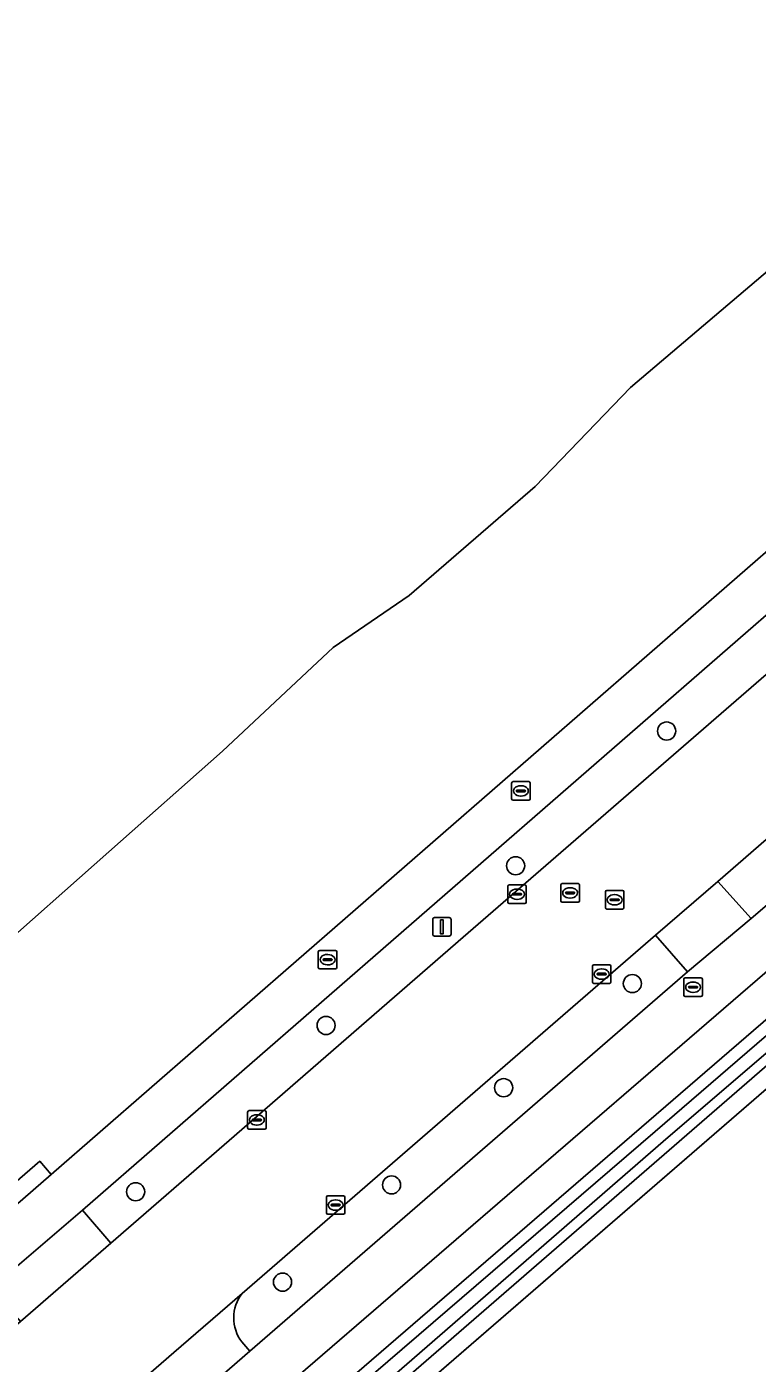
# Model space of a CAD drawing. Extents: x 156141 to 158132, y 385651 to 388333.
# Drawn here: x 156584.7 to 156624.1, y 386934.3 to 387006.5 of the extents above; entities that cross this region are included whole.
import ezdxf

# ---------------------------------------------------------------- set-up
doc = ezdxf.new("R2010")
doc.units = 0
for name, color, linetype in [('IMGEO_Berm_groen', 7, 'Continuous'), ('IMGEO_Boom', 7, 'Continuous'), ('IMGEO_Erf', 7, 'Continuous'), ('IMGEO_Fietspad_gesloten', 7, 'Continuous'), ('IMGEO_Groenvoorziening', 7, 'Continuous'), ('IMGEO_Hek', 7, 'Continuous'), ('IMGEO_Kolk', 7, 'Continuous'), ('IMGEO_Lichtmast', 7, 'Continuous'), ('IMGEO_Oever', 7, 'Continuous'), ('IMGEO_Rijbaan_lokaal_gesloten', 7, 'Continuous'), ('IMGEO_Rijbaan_lokaal_open', 7, 'Continuous'), ('IMGEO_Rioolput', 7, 'Continuous'), ('IMGEO_Voetpad_open', 7, 'Continuous'), ('IMGEO_Waterloop', 7, 'Continuous')]:
    doc.layers.add(name, color=color, linetype=linetype)

msp = doc.modelspace()

# ---------------------------------------------------------------- linework, layer by layer
at = {"layer": 'IMGEO_Berm_groen'}
msp.add_lwpolyline([(156629.928, 386976.06), (156628.833, 386977.276), (156631.285, 386979.367), (156630.724, 386979.99), (156587.706, 386942.532), (156589.23, 386940.745), (156595.617, 386946.291), (156608.255, 386957.284), (156624.346, 386971.227)], close=True, dxfattribs=at)
for points in [[(156642.265, 386974.156), (156641.457, 386974.997), (156636.506, 386970.618), (156635.321, 386971.863), (156621.999, 386960.286), (156623.796, 386958.282), (156639.934, 386972.079)], [(156620.362, 386955.41), (156618.647, 386957.381), (156596.332, 386938.042)], [(156596.307, 386935.417), (156596.736, 386934.912), (156620.362, 386955.41)]]:
    msp.add_lwpolyline(points, dxfattribs=at)
msp.add_arc((156598.011, 386936.713), 2.141, 141.64396, 217.26473, dxfattribs=at)
at = {"layer": 'IMGEO_Boom'}
for centre in [(156619.241, 386968.414), (156611.09, 386961.136), (156617.39, 386954.773), (156600.855, 386952.511), (156610.44, 386949.15), (156590.575, 386943.528), (156604.391, 386943.901), (156598.505, 386938.649)]:
    msp.add_circle(centre, 0.489, dxfattribs=at)
at = {"layer": 'IMGEO_Erf'}
msp.add_lwpolyline([(156673.084, 386991.685), (156655.481, 386975.893), (156652.028, 386972.795), (156652.016, 386972.784), (156651.128, 386972.023), (156601.597, 386929.14)], dxfattribs=at)
at = {"layer": 'IMGEO_Fietspad_gesloten'}
for points in [[(156633.634, 386985.932), (156586.015, 386944.463), (156581.136, 386940.239), (156575.112, 386935.021), (156576.815, 386933.146), (156582.78, 386938.315), (156587.706, 386942.532), (156630.724, 386979.99)], [(156639.934, 386972.079), (156623.796, 386958.282), (156620.362, 386955.41), (156596.736, 386934.912), (156594.395, 386932.881), (156592.108, 386930.903), (156584.717, 386924.449), (156586.522, 386922.453), (156593.871, 386928.888), (156596.178, 386930.849), (156598.436, 386932.799), (156641.725, 386970.178)]]:
    msp.add_lwpolyline(points, dxfattribs=at)
at = {"layer": 'IMGEO_Groenvoorziening'}
for points in [[(156642.164, 387007.779), (156637.947, 387003.428), (156635.247, 387000.982), (156628.039, 386995.664), (156625.4, 386993.867), (156617.286, 386986.974), (156612.136, 386981.615), (156605.346, 386975.738), (156601.235, 386972.918), (156595.267, 386967.331), (156589.128, 386961.896), (156582.611, 386956.127), (156573.932, 386948.917), (156566.855, 386943.032), (156562.908, 386939.438), (156560.207, 386939.439), (156554.538, 386945.809), (156548.555, 386953.619)], [(156582.611, 386956.127), (156589.128, 386961.896), (156595.267, 386967.331), (156601.235, 386972.918), (156605.346, 386975.738), (156612.136, 386981.615), (156617.286, 386986.974), (156625.4, 386993.867), (156628.039, 386995.664), (156635.247, 387000.982), (156637.947, 387003.428)], [(156548.555, 386953.619), (156542.644, 386960.844), (156536.4, 386968.352), (156533.608, 386972.166), (156526.591, 386980.435), (156524.337, 386983.087), (156484.391, 386948.01), (156486.162, 386946.33), (156489.804, 386942.873), (156517.635, 386961.628), (156527.955, 386965.366), (156532.292, 386960.323), (156561.896, 386926.176), (156528.865, 386897.414), (156530.069, 386896.004), (156575.112, 386935.021), (156581.136, 386940.239), (156580.507, 386940.959), (156585.398, 386945.175), (156586.015, 386944.463), (156633.634, 386985.932)], [(156641.725, 386970.178), (156598.436, 386932.799), (156601.597, 386929.14), (156651.128, 386972.023), (156652.016, 386972.784), (156651.787, 386972.974), (156650.427, 386973.872), (156647.625, 386975.723)]]:
    msp.add_lwpolyline(points, dxfattribs=at)
msp.add_lwpolyline([(156650.496, 386972.757), (156601.534, 386930.288), (156600.879, 386931.088), (156600.277, 386931.822), (156649.013, 386973.891), (156649.761, 386973.319)], close=True, dxfattribs=at)
at = {"layer": 'IMGEO_Hek'}
msp.add_lwpolyline([(156589.532, 386918.694), (156589.805, 386918.931), (156651.128, 386972.023), (156652.016, 386972.784)], dxfattribs=at)
at = {"layer": 'IMGEO_Kolk'}
for p, q in [((156610.663, 386959.175), (156610.663, 386960.027)), ((156610.738, 386960.101), (156611.59, 386960.101)), ((156611.151, 386959.881), (156611.176, 386959.881)), ((156611.664, 386960.027), (156611.664, 386959.175)), ((156610.922, 386959.595), (156610.922, 386959.607)), ((156611.36, 386959.558), (156610.962, 386959.558)), ((156610.965, 386959.644), (156611.363, 386959.644)), ((156611.174, 386959.321), (156611.149, 386959.321)), ((156611.406, 386959.607), (156611.406, 386959.595)), ((156611.59, 386959.101), (156610.738, 386959.101)), ((156615.236, 386954.858), (156615.236, 386955.71)), ((156615.311, 386955.784), (156616.163, 386955.784)), ((156615.724, 386955.564), (156615.749, 386955.564)), ((156616.237, 386955.71), (156616.237, 386954.858)), ((156615.495, 386955.278), (156615.495, 386955.29)), ((156615.933, 386955.241), (156615.535, 386955.241)), ((156615.538, 386955.327), (156615.936, 386955.327)), ((156615.747, 386955.004), (156615.722, 386955.004)), ((156615.979, 386955.29), (156615.979, 386955.278)), ((156616.163, 386954.784), (156615.311, 386954.784)), ((156596.618, 386946.985), (156596.618, 386947.837)), ((156596.693, 386947.911), (156597.545, 386947.911)), ((156597.106, 386947.691), (156597.131, 386947.691)), ((156597.619, 386947.837), (156597.619, 386946.985)), ((156597.545, 386946.911), (156596.693, 386946.911)), ((156596.877, 386947.405), (156596.877, 386947.417)), ((156597.315, 386947.368), (156596.917, 386947.368)), ((156596.92, 386947.454), (156597.318, 386947.454)), ((156597.129, 386947.131), (156597.104, 386947.131)), ((156597.361, 386947.417), (156597.361, 386947.405)), ((156600.945, 386943.313), (156601.797, 386943.313)), ((156600.87, 386942.387), (156600.87, 386943.239)), ((156601.129, 386942.807), (156601.129, 386942.819)), ((156601.567, 386942.77), (156601.169, 386942.77)), ((156601.172, 386942.856), (156601.57, 386942.856)), ((156601.381, 386942.533), (156601.356, 386942.533)), ((156601.358, 386943.093), (156601.383, 386943.093)), ((156601.613, 386942.819), (156601.613, 386942.807)), ((156601.871, 386943.239), (156601.871, 386942.387)), ((156601.797, 386942.313), (156600.945, 386942.313))]:
    msp.add_line(p, q, dxfattribs=at)
for points in [[(156610.663, 386959.175), (156610.663, 386960.027)], [(156610.738, 386960.101), (156611.59, 386960.101)], [(156611.664, 386960.027), (156611.664, 386959.175)], [(156611.59, 386959.101), (156610.738, 386959.101)], [(156615.236, 386954.858), (156615.236, 386955.71)], [(156615.311, 386955.784), (156616.163, 386955.784)], [(156616.237, 386955.71), (156616.237, 386954.858)], [(156616.163, 386954.784), (156615.311, 386954.784)], [(156596.618, 386946.985), (156596.618, 386947.837)], [(156596.693, 386947.911), (156597.545, 386947.911)], [(156597.619, 386947.837), (156597.619, 386946.985)], [(156597.545, 386946.911), (156596.693, 386946.911)], [(156600.945, 386943.313), (156601.797, 386943.313)], [(156600.87, 386942.387), (156600.87, 386943.239)], [(156601.871, 386943.239), (156601.871, 386942.387)], [(156601.797, 386942.313), (156600.945, 386942.313)]]:
    msp.add_lwpolyline(points, dxfattribs=at)
for centre, radius, start, end in [((156610.74, 386960.025), 0.0765, 91.55205, 178.44795), ((156610.74, 386960.025), 0.0765, 91.55205, 178.44795), ((156611.588, 386960.025), 0.0765, 1.55205, 88.44795), ((156611.588, 386960.025), 0.0765, 1.55205, 88.44795), ((156610.74, 386959.177), 0.0765, 181.55205, 268.44795), ((156610.74, 386959.177), 0.0765, 181.55205, 268.44795), ((156610.962, 386959.604), 0.0403, 85.87752, 175.75265), ((156610.959, 386959.594), 0.0366, 178.93798, 274.71019), ((156611.363, 386959.601), 0.043, 264.86636, 352.45326), ((156611.367, 386959.606), 0.0386, 1.73085, 96.63898), ((156611.588, 386959.177), 0.0765, 271.55205, 358.44795), ((156611.588, 386959.177), 0.0765, 271.55205, 358.44795), ((156615.313, 386955.708), 0.0765, 91.55205, 178.44795), ((156615.313, 386955.708), 0.0765, 91.55205, 178.44795), ((156616.161, 386955.708), 0.0765, 1.55205, 88.44795), ((156616.161, 386955.708), 0.0765, 1.55205, 88.44795), ((156615.313, 386954.86), 0.0765, 181.55205, 268.44795), ((156615.313, 386954.86), 0.0765, 181.55205, 268.44795), ((156615.535, 386955.287), 0.0403, 85.87752, 175.75265), ((156615.532, 386955.277), 0.0366, 178.93798, 274.71019), ((156615.936, 386955.284), 0.043, 264.86636, 352.45326), ((156615.94, 386955.289), 0.0386, 1.73085, 96.63898), ((156616.161, 386954.86), 0.0765, 271.55205, 358.44795), ((156616.161, 386954.86), 0.0765, 271.55205, 358.44795), ((156596.695, 386947.835), 0.0765, 91.55205, 178.44795), ((156596.695, 386947.835), 0.0765, 91.55205, 178.44795), ((156597.543, 386947.835), 0.0765, 1.55205, 88.44795), ((156597.543, 386947.835), 0.0765, 1.55205, 88.44795), ((156596.695, 386946.987), 0.0765, 181.55205, 268.44795), ((156596.695, 386946.987), 0.0765, 181.55205, 268.44795), ((156596.917, 386947.414), 0.0403, 85.87752, 175.75265), ((156596.914, 386947.404), 0.0366, 178.93798, 274.71019), ((156597.318, 386947.411), 0.043, 264.86636, 352.45326), ((156597.322, 386947.416), 0.0386, 1.73085, 96.63898), ((156597.543, 386946.987), 0.0765, 271.55205, 358.44795), ((156597.543, 386946.987), 0.0765, 271.55205, 358.44795), ((156600.947, 386943.237), 0.0765, 91.55205, 178.44795), ((156600.947, 386943.237), 0.0765, 91.55205, 178.44795), ((156601.795, 386943.237), 0.0765, 1.55205, 88.44795), ((156601.795, 386943.237), 0.0765, 1.55205, 88.44795), ((156601.169, 386942.816), 0.0403, 85.87752, 175.75265), ((156601.166, 386942.806), 0.0366, 178.93798, 274.71019), ((156601.57, 386942.813), 0.043, 264.86636, 352.45326), ((156601.574, 386942.818), 0.0386, 1.73085, 96.63898), ((156600.947, 386942.389), 0.0765, 181.55205, 268.44795), ((156600.947, 386942.389), 0.0765, 181.55205, 268.44795), ((156601.795, 386942.389), 0.0765, 271.55205, 358.44795), ((156601.795, 386942.389), 0.0765, 271.55205, 358.44795)]:
    msp.add_arc(centre, radius, start, end, dxfattribs=at)
for centre, major_axis, ratio, start_param, end_param in [((156611.15, 386959.601), (-0.387, 0.002), 0.722429, 4.712389, 7.853982), ((156611.175, 386959.601), (-0.39, 0.002), 0.717154, 1.570796, 4.712389), ((156615.723, 386955.284), (-0.387, 0.002), 0.722429, 4.712389, 7.853982), ((156615.748, 386955.284), (-0.39, 0.002), 0.717154, 1.570796, 4.712389), ((156597.105, 386947.411), (-0.387, 0.002), 0.722429, 4.712389, 7.853982), ((156597.13, 386947.411), (-0.39, 0.002), 0.717154, 1.570796, 4.712389), ((156601.357, 386942.813), (-0.387, 0.002), 0.722429, 4.712389, 7.853982), ((156601.382, 386942.813), (-0.39, 0.002), 0.717154, 1.570796, 4.712389)]:
    msp.add_ellipse(centre, major_axis=major_axis, ratio=ratio, start_param=start_param, end_param=end_param, dxfattribs=at)
at = {"layer": 'IMGEO_Lichtmast'}
for p, q in [((156606.612, 386957.437), (156606.612, 386958.237)), ((156606.612, 386958.237), (156606.612, 386957.437)), ((156606.712, 386958.337), (156607.502, 386958.337)), ((156607.502, 386958.337), (156606.712, 386958.337)), ((156607.602, 386958.237), (156607.602, 386957.437)), ((156607.602, 386957.437), (156607.602, 386958.237)), ((156607.502, 386957.337), (156606.712, 386957.337)), ((156606.712, 386957.337), (156607.502, 386957.337))]:
    msp.add_line(p, q, dxfattribs=at)
msp.add_lwpolyline([(156607.032, 386958.212), (156607.182, 386958.212), (156607.182, 386957.462), (156607.032, 386957.462), (156607.032, 386958.212)], dxfattribs=at)
for centre, start, end in [((156606.712, 386958.237), 90, 180), ((156606.712, 386958.237), 90, 180), ((156607.502, 386958.237), 0, 90), ((156607.502, 386958.237), 360, 90), ((156606.712, 386957.437), 180, 270), ((156606.712, 386957.437), 180, 270), ((156607.502, 386957.437), 270, 0), ((156607.502, 386957.437), 270, 0)]:
    msp.add_arc(centre, 0.1, start, end, dxfattribs=at)
at = {"layer": 'IMGEO_Oever'}
for points in [[(156650.496, 386972.757), (156649.761, 386973.319), (156649.013, 386973.891), (156600.277, 386931.822), (156600.879, 386931.088), (156601.534, 386930.288)], [(156648.612, 386971.616), (156646.5, 386969.905), (156639.019, 386963.373), (156619.05, 386946.25), (156604.538, 386933.628), (156601.765, 386931.274), (156601.469, 386931.202), (156601.199, 386931.465), (156601.11, 386931.813), (156603.415, 386933.691), (156618.626, 386946.776), (156636.529, 386962.227), (156644.687, 386969.279), (156648.836, 386972.605), (156649.051, 386972.649), (156649.345, 386972.478), (156649.4, 386972.223), (156649.108, 386972.006)]]:
    msp.add_lwpolyline(points, close=True, dxfattribs=at)
at = {"layer": 'IMGEO_Rijbaan_lokaal_gesloten'}
msp.add_lwpolyline([(156633.219, 386978.909), (156629.928, 386976.06), (156624.346, 386971.227), (156608.255, 386957.284), (156595.617, 386946.291), (156589.23, 386940.745), (156584.359, 386936.515), (156578.429, 386931.366), (156582.924, 386926.417), (156585.177, 386928.373), (156589.323, 386931.973), (156590.314, 386932.834), (156592.642, 386934.844), (156596.332, 386938.042), (156618.647, 386957.381), (156621.999, 386960.286), (156635.321, 386971.863)], dxfattribs=at)
at = {"layer": 'IMGEO_Rijbaan_lokaal_open'}
for points in [[(156581.136, 386940.239), (156586.015, 386944.463), (156585.398, 386945.175), (156580.507, 386940.959)], [(156589.23, 386940.745), (156587.706, 386942.532), (156582.78, 386938.315), (156584.359, 386936.515)]]:
    msp.add_lwpolyline(points, close=True, dxfattribs=at)
for points in [[(156596.332, 386938.042), (156592.642, 386934.844), (156590.314, 386932.834), (156589.323, 386931.973)], [(156591.736, 386931.437), (156592.108, 386930.903), (156594.395, 386932.881), (156596.736, 386934.912), (156596.307, 386935.417)]]:
    msp.add_lwpolyline(points, dxfattribs=at)
msp.add_arc((156598.011, 386936.713), 2.141, 141.64396, 217.26473, dxfattribs=at)
at = {"layer": 'IMGEO_Rioolput'}
for p, q in [((156610.947, 386965.679), (156611.799, 386965.679)), ((156610.872, 386964.753), (156610.872, 386965.605)), ((156611.131, 386965.173), (156611.131, 386965.185)), ((156611.569, 386965.136), (156611.171, 386965.136)), ((156611.174, 386965.222), (156611.572, 386965.222)), ((156611.36, 386965.459), (156611.385, 386965.459)), ((156611.615, 386965.185), (156611.615, 386965.173)), ((156611.873, 386965.605), (156611.873, 386964.753)), ((156611.799, 386964.679), (156610.947, 386964.679)), ((156611.383, 386964.899), (156611.358, 386964.899)), ((156613.531, 386959.246), (156613.531, 386960.098)), ((156613.606, 386960.172), (156614.458, 386960.172)), ((156614.019, 386959.952), (156614.044, 386959.952)), ((156614.532, 386960.098), (156614.532, 386959.246)), ((156614.458, 386959.172), (156613.606, 386959.172)), ((156613.79, 386959.666), (156613.79, 386959.678)), ((156614.228, 386959.629), (156613.83, 386959.629)), ((156613.833, 386959.715), (156614.231, 386959.715)), ((156614.042, 386959.392), (156614.017, 386959.392)), ((156614.274, 386959.678), (156614.274, 386959.666)), ((156615.934, 386958.872), (156615.934, 386959.724)), ((156616.009, 386959.798), (156616.861, 386959.798)), ((156616.193, 386959.292), (156616.193, 386959.304)), ((156616.631, 386959.255), (156616.233, 386959.255)), ((156616.236, 386959.341), (156616.634, 386959.341)), ((156616.422, 386959.578), (156616.447, 386959.578)), ((156616.677, 386959.304), (156616.677, 386959.292)), ((156616.935, 386959.724), (156616.935, 386958.872)), ((156616.861, 386958.798), (156616.009, 386958.798)), ((156616.445, 386959.018), (156616.42, 386959.018)), ((156600.436, 386955.639), (156600.436, 386956.491)), ((156600.511, 386956.565), (156601.363, 386956.565)), ((156600.924, 386956.345), (156600.949, 386956.345)), ((156601.437, 386956.491), (156601.437, 386955.639)), ((156601.363, 386955.565), (156600.511, 386955.565)), ((156600.695, 386956.059), (156600.695, 386956.071)), ((156601.133, 386956.022), (156600.735, 386956.022)), ((156600.738, 386956.108), (156601.136, 386956.108)), ((156600.947, 386955.785), (156600.922, 386955.785)), ((156601.179, 386956.071), (156601.179, 386956.059)), ((156620.169, 386954.153), (156620.169, 386955.005)), ((156620.244, 386955.079), (156621.096, 386955.079)), ((156620.657, 386954.859), (156620.682, 386954.859)), ((156621.17, 386955.005), (156621.17, 386954.153)), ((156620.428, 386954.573), (156620.428, 386954.585)), ((156620.866, 386954.536), (156620.468, 386954.536)), ((156620.471, 386954.622), (156620.869, 386954.622)), ((156620.68, 386954.299), (156620.655, 386954.299)), ((156620.912, 386954.585), (156620.912, 386954.573)), ((156621.096, 386954.079), (156620.244, 386954.079))]:
    msp.add_line(p, q, dxfattribs=at)
for points in [[(156610.947, 386965.679), (156611.799, 386965.679)], [(156610.872, 386964.753), (156610.872, 386965.605)], [(156611.873, 386965.605), (156611.873, 386964.753)], [(156611.799, 386964.679), (156610.947, 386964.679)], [(156613.531, 386959.246), (156613.531, 386960.098)], [(156613.606, 386960.172), (156614.458, 386960.172)], [(156614.532, 386960.098), (156614.532, 386959.246)], [(156614.458, 386959.172), (156613.606, 386959.172)], [(156615.934, 386958.872), (156615.934, 386959.724)], [(156616.009, 386959.798), (156616.861, 386959.798)], [(156616.935, 386959.724), (156616.935, 386958.872)], [(156616.861, 386958.798), (156616.009, 386958.798)], [(156600.436, 386955.639), (156600.436, 386956.491)], [(156600.511, 386956.565), (156601.363, 386956.565)], [(156601.437, 386956.491), (156601.437, 386955.639)], [(156601.363, 386955.565), (156600.511, 386955.565)], [(156620.169, 386954.153), (156620.169, 386955.005)], [(156620.244, 386955.079), (156621.096, 386955.079)], [(156621.17, 386955.005), (156621.17, 386954.153)], [(156621.096, 386954.079), (156620.244, 386954.079)]]:
    msp.add_lwpolyline(points, dxfattribs=at)
for centre, radius, start, end in [((156610.949, 386965.603), 0.0765, 91.55205, 178.44795), ((156610.949, 386965.603), 0.0765, 91.55205, 178.44795), ((156611.797, 386965.603), 0.0765, 1.55205, 88.44795), ((156611.797, 386965.603), 0.0765, 1.55205, 88.44795), ((156611.171, 386965.182), 0.0403, 85.87752, 175.75265), ((156611.168, 386965.172), 0.0366, 178.93798, 274.71019), ((156611.572, 386965.179), 0.043, 264.86636, 352.45326), ((156611.576, 386965.184), 0.0386, 1.73085, 96.63898), ((156610.949, 386964.755), 0.0765, 181.55205, 268.44795), ((156610.949, 386964.755), 0.0765, 181.55205, 268.44795), ((156611.797, 386964.755), 0.0765, 271.55205, 358.44795), ((156611.797, 386964.755), 0.0765, 271.55205, 358.44795), ((156613.608, 386960.096), 0.0765, 91.55205, 178.44795), ((156613.608, 386960.096), 0.0765, 91.55205, 178.44795), ((156614.456, 386960.096), 0.0765, 1.55205, 88.44795), ((156614.456, 386960.096), 0.0765, 1.55205, 88.44795), ((156613.608, 386959.248), 0.0765, 181.55205, 268.44795), ((156613.608, 386959.248), 0.0765, 181.55205, 268.44795), ((156613.83, 386959.675), 0.0403, 85.87752, 175.75265), ((156613.827, 386959.665), 0.0366, 178.93798, 274.71019), ((156614.231, 386959.672), 0.043, 264.86636, 352.45326), ((156614.235, 386959.677), 0.0386, 1.73085, 96.63898), ((156614.456, 386959.248), 0.0765, 271.55205, 358.44795), ((156614.456, 386959.248), 0.0765, 271.55205, 358.44795), ((156616.011, 386959.722), 0.0765, 91.55205, 178.44795), ((156616.011, 386959.722), 0.0765, 91.55205, 178.44795), ((156616.233, 386959.301), 0.0403, 85.87752, 175.75265), ((156616.23, 386959.291), 0.0366, 178.93798, 274.71019), ((156616.634, 386959.298), 0.043, 264.86636, 352.45326), ((156616.638, 386959.303), 0.0386, 1.73085, 96.63898), ((156616.859, 386959.722), 0.0765, 1.55205, 88.44795), ((156616.859, 386959.722), 0.0765, 1.55205, 88.44795), ((156616.011, 386958.874), 0.0765, 181.55205, 268.44795), ((156616.011, 386958.874), 0.0765, 181.55205, 268.44795), ((156616.859, 386958.874), 0.0765, 271.55205, 358.44795), ((156616.859, 386958.874), 0.0765, 271.55205, 358.44795), ((156600.513, 386956.489), 0.0765, 91.55205, 178.44795), ((156600.513, 386956.489), 0.0765, 91.55205, 178.44795), ((156601.361, 386956.489), 0.0765, 1.55205, 88.44795), ((156601.361, 386956.489), 0.0765, 1.55205, 88.44795), ((156600.513, 386955.641), 0.0765, 181.55205, 268.44795), ((156600.513, 386955.641), 0.0765, 181.55205, 268.44795), ((156600.735, 386956.068), 0.0403, 85.87752, 175.75265), ((156600.732, 386956.058), 0.0366, 178.93798, 274.71019), ((156601.136, 386956.065), 0.043, 264.86636, 352.45326), ((156601.14, 386956.07), 0.0386, 1.73085, 96.63898), ((156601.361, 386955.641), 0.0765, 271.55205, 358.44795), ((156601.361, 386955.641), 0.0765, 271.55205, 358.44795), ((156620.246, 386955.003), 0.0765, 91.55205, 178.44795), ((156620.246, 386955.003), 0.0765, 91.55205, 178.44795), ((156621.094, 386955.003), 0.0765, 1.55205, 88.44795), ((156621.094, 386955.003), 0.0765, 1.55205, 88.44795), ((156620.246, 386954.155), 0.0765, 181.55205, 268.44795), ((156620.246, 386954.155), 0.0765, 181.55205, 268.44795), ((156620.468, 386954.582), 0.0403, 85.87752, 175.75265), ((156620.465, 386954.572), 0.0366, 178.93798, 274.71019), ((156620.869, 386954.579), 0.043, 264.86636, 352.45326), ((156620.873, 386954.584), 0.0386, 1.73085, 96.63898), ((156621.094, 386954.155), 0.0765, 271.55205, 358.44795), ((156621.094, 386954.155), 0.0765, 271.55205, 358.44795)]:
    msp.add_arc(centre, radius, start, end, dxfattribs=at)
for centre, major_axis, ratio, start_param, end_param in [((156611.359, 386965.179), (-0.387, 0.002), 0.722429, 4.712389, 7.853982), ((156611.384, 386965.179), (-0.39, 0.002), 0.717154, 1.570796, 4.712389), ((156614.018, 386959.672), (-0.387, 0.002), 0.722429, 4.712389, 7.853982), ((156614.043, 386959.672), (-0.39, 0.002), 0.717154, 1.570796, 4.712389), ((156616.421, 386959.298), (-0.387, 0.002), 0.722429, 4.712389, 7.853982), ((156616.446, 386959.298), (-0.39, 0.002), 0.717154, 1.570796, 4.712389), ((156600.923, 386956.065), (-0.387, 0.002), 0.722429, 4.712389, 7.853982), ((156600.948, 386956.065), (-0.39, 0.002), 0.717154, 1.570796, 4.712389), ((156620.656, 386954.579), (-0.387, 0.002), 0.722429, 4.712389, 7.853982), ((156620.681, 386954.579), (-0.39, 0.002), 0.717154, 1.570796, 4.712389)]:
    msp.add_ellipse(centre, major_axis=major_axis, ratio=ratio, start_param=start_param, end_param=end_param, dxfattribs=at)
at = {"layer": 'IMGEO_Voetpad_open'}
msp.add_lwpolyline([(156621.999, 386960.286), (156618.647, 386957.381), (156620.362, 386955.41), (156623.796, 386958.282)], close=True, dxfattribs=at)
at = {"layer": 'IMGEO_Waterloop'}
msp.add_lwpolyline([(156648.612, 386971.616), (156649.108, 386972.006), (156649.4, 386972.223), (156649.345, 386972.478), (156649.051, 386972.649), (156648.836, 386972.605), (156644.687, 386969.279), (156636.529, 386962.227), (156618.626, 386946.776), (156603.415, 386933.691), (156601.11, 386931.813), (156601.199, 386931.465), (156601.469, 386931.202), (156601.765, 386931.274), (156604.538, 386933.628), (156619.05, 386946.25), (156639.019, 386963.373), (156646.5, 386969.905)], close=True, dxfattribs=at)

doc.saveas('drawing.dxf')
